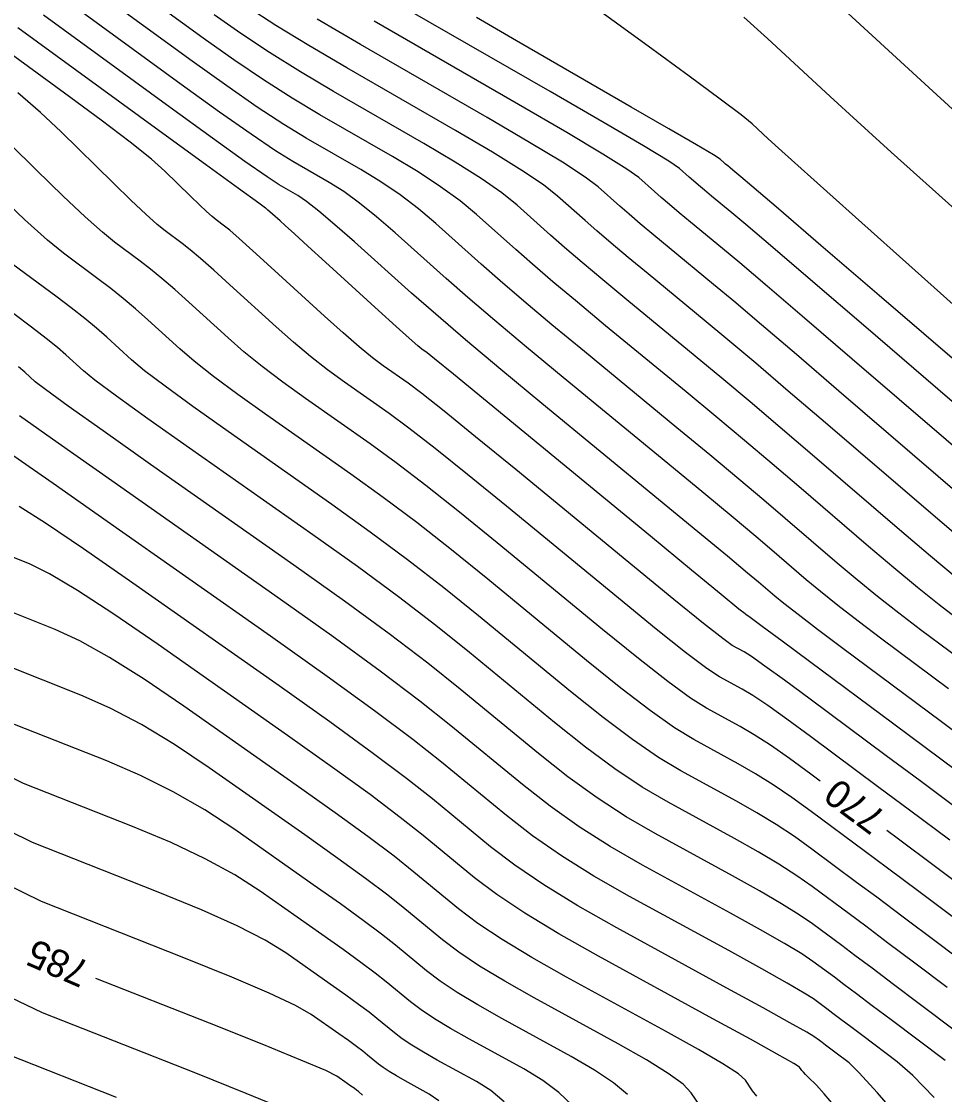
# Model space of a CAD drawing. Extents: x 2082232 to 2083549, y 592624 to 593832.
# Drawn here: x 2082308.82 to 2082332.2, y 593398.27 to 593425.45 of the extents above; entities that cross this region are included whole.
import ezdxf

# ---------------------------------------------------------------- set-up
doc = ezdxf.new("R2010")
doc.units = 0
doc.layers.add('DT_X_Contour_Major', color=7, linetype='Continuous')
doc.layers.add('DT_X_Contour_Minor', color=7, linetype='Continuous')

msp = doc.modelspace()

# ---------------------------------------------------------------- linework, layer by layer
at = {"layer": 'DT_X_Contour_Major'}
for points in [[(2082332.301, 593408.55), (2082330.611, 593409.811), (2082330.015, 593410.259), (2082329.497, 593410.66), (2082329.057, 593411.011), (2082328.694, 593411.314), (2082327.828, 593412.058), (2082327.42, 593412.405), (2082326.844, 593412.886), (2082326.101, 593413.502), (2082325.191, 593414.253), (2082322.541, 593416.435), (2082321.611, 593417.206), (2082320.807, 593417.88), (2082320.131, 593418.459), (2082319.582, 593418.942), (2082318.286, 593420.101), (2082317.817, 593420.507), (2082317.383, 593420.854), (2082316.983, 593421.142), (2082316.618, 593421.372), (2082315.69, 593421.907), (2082315.252, 593422.18), (2082314.636, 593422.596), (2082313.84, 593423.156), (2082312.865, 593423.86), (2082310.027, 593425.928)], [(2082333.11, 593420.119), (2082331.893, 593421.209), (2082330.853, 593422.145), (2082329.991, 593422.927), (2082329.307, 593423.554), (2082327.718, 593425.021), (2082327.12, 593425.558)], [(2082332.643, 593413.415), (2082329.526, 593416.093), (2082328.45, 593417.015), (2082327.562, 593417.773), (2082326.862, 593418.366), (2082326.348, 593418.794), (2082325.228, 593419.716), (2082324.835, 593420.041), (2082324.496, 593420.326), (2082324.21, 593420.571), (2082323.978, 593420.775), (2082323.43, 593421.265), (2082323.1, 593421.512), (2082322.521, 593421.887), (2082321.693, 593422.389), (2082320.615, 593423.019), (2082317.408, 593424.868), (2082316.31, 593425.508)], [(2082329.054, 593406.214), (2082328.816, 593406.391), (2082328.273, 593406.787), (2082327.794, 593407.119), (2082327.378, 593407.388), (2082327.027, 593407.595), (2082326.174, 593408.061), (2082325.77, 593408.317), (2082325.195, 593408.734), (2082324.45, 593409.314), (2082323.536, 593410.056), (2082320.87, 593412.25), (2082319.919, 593413.023), (2082319.065, 593413.699), (2082318.308, 593414.276), (2082317.649, 593414.754), (2082316.019, 593415.9), (2082315.437, 593416.318), (2082314.916, 593416.713), (2082314.454, 593417.087), (2082314.052, 593417.437), (2082313.059, 593418.342), (2082312.703, 593418.662), (2082312.378, 593418.941), (2082312.086, 593419.182), (2082311.826, 593419.382), (2082311.176, 593419.864), (2082310.869, 593420.114), (2082310.436, 593420.503), (2082309.876, 593421.031), (2082309.191, 593421.697), (2082307.194, 593423.659)], [(2082332.217, 593399.133), (2082330.846, 593400.166), (2082330.37, 593400.524), (2082329.973, 593400.822), (2082329.653, 593401.062), (2082329.411, 593401.242), (2082328.869, 593401.644), (2082328.586, 593401.834), (2082328.144, 593402.1), (2082327.544, 593402.443), (2082326.784, 593402.864), (2082324.548, 593404.087), (2082323.729, 593404.559), (2082322.95, 593405.055), (2082322.211, 593405.577), (2082321.511, 593406.124), (2082319.698, 593407.615), (2082318.91, 593408.241), (2082317.904, 593408.999), (2082316.681, 593409.889), (2082315.241, 593410.911), (2082311.11, 593413.814), (2082309.751, 593414.77), (2082308.771, 593415.462)], [(2082326.114, 593397.833), (2082325.785, 593398.318), (2082325.577, 593398.532), (2082325.2, 593398.81), (2082324.654, 593399.152), (2082323.938, 593399.557), (2082321.805, 593400.724), (2082321.061, 593401.144), (2082320.426, 593401.528), (2082319.901, 593401.877), (2082319.486, 593402.191), (2082318.527, 593402.981), (2082318.098, 593403.32), (2082317.534, 593403.743), (2082316.832, 593404.253), (2082315.994, 593404.847), (2082313.577, 593406.546), (2082312.694, 593407.139), (2082311.858, 593407.643), (2082311.069, 593408.06), (2082310.327, 593408.388), (2082308.412, 593409.145)], [(2082347.397, 593391.011), (2082346.669, 593391.665), (2082344.892, 593393.214), (2082344.293, 593393.74), (2082343.826, 593394.158), (2082343.493, 593394.466), (2082343.292, 593394.667), (2082342.936, 593395.055), (2082342.791, 593395.216), (2082342.625, 593395.405), (2082342.437, 593395.624), (2082342.228, 593395.871), (2082341.641, 593396.57), (2082341.266, 593396.937), (2082340.583, 593397.511), (2082339.591, 593398.294), (2082338.291, 593399.286), (2082334.411, 593402.207), (2082333.066, 593403.219), (2082331.941, 593404.064), (2082331.036, 593404.742), (2082330.74, 593404.962)], [(2082317.461, 593398.259), (2082317.355, 593398.346), (2082317.307, 593398.384), (2082317.245, 593398.431), (2082317.167, 593398.487), (2082317.074, 593398.553), (2082316.806, 593398.741), (2082316.53, 593398.878), (2082315.9, 593399.146), (2082314.919, 593399.546), (2082313.584, 593400.077), (2082310.708, 593401.214)]]:
    msp.add_lwpolyline(points, dxfattribs=at)
at = {"layer": 'DT_X_Contour_Minor'}
for points in [[(2082328.109, 593427.185), (2082330.881, 593424.625), (2082331.903, 593423.685), (2082332.891, 593422.783)], [(2082336.025, 593415.062), (2082331.46, 593419.142), (2082329.943, 593420.498), (2082328.816, 593421.507), (2082328.079, 593422.169), (2082327.732, 593422.482), (2082327.328, 593422.856), (2082327.05, 593423.084), (2082326.518, 593423.489), (2082325.733, 593424.071), (2082324.695, 593424.829), (2082321.589, 593427.088)], [(2082332.583, 593410.282), (2082332.069, 593410.674), (2082331.513, 593411.117), (2082330.914, 593411.611), (2082330.273, 593412.155), (2082328.507, 593413.672), (2082327.832, 593414.249), (2082327.132, 593414.841), (2082326.406, 593415.447), (2082325.654, 593416.069), (2082323.616, 593417.747), (2082322.901, 593418.34), (2082322.283, 593418.859), (2082321.763, 593419.304), (2082321.34, 593419.675), (2082320.344, 593420.567), (2082319.931, 593420.909), (2082319.438, 593421.267), (2082318.867, 593421.641), (2082318.217, 593422.031), (2082316.377, 593423.091), (2082315.675, 593423.511), (2082314.949, 593423.974), (2082314.199, 593424.482), (2082313.425, 593425.033), (2082311.328, 593426.561)], [(2082333.099, 593408.926), (2082331.597, 593410.046), (2082331.042, 593410.467), (2082330.505, 593410.888), (2082329.986, 593411.311), (2082329.483, 593411.735), (2082328.168, 593412.865), (2082327.626, 593413.327), (2082326.988, 593413.863), (2082326.254, 593414.475), (2082325.423, 593415.161), (2082323.079, 593417.091), (2082322.256, 593417.773), (2082321.545, 593418.369), (2082320.947, 593418.881), (2082320.461, 593419.308), (2082319.315, 593420.334), (2082318.874, 593420.708), (2082318.411, 593421.06), (2082317.925, 593421.391), (2082317.417, 593421.701), (2082316.034, 593422.499), (2082315.464, 593422.845), (2082314.793, 593423.285), (2082314.02, 593423.819), (2082313.145, 593424.446), (2082310.678, 593426.244)], [(2082332.772, 593412.21), (2082331.853, 593412.995), (2082329.186, 593415.286), (2082328.244, 593416.093), (2082327.419, 593416.795), (2082326.71, 593417.393), (2082326.117, 593417.886), (2082324.691, 593419.06), (2082324.19, 593419.474), (2082323.758, 593419.837), (2082323.394, 593420.149), (2082323.099, 593420.408), (2082322.402, 593421.032), (2082322.044, 593421.311), (2082321.494, 593421.68), (2082320.751, 593422.14), (2082319.816, 593422.689), (2082317.065, 593424.275), (2082316.099, 593424.842), (2082315.263, 593425.353), (2082314.559, 593425.807)], [(2082334.222, 593414.255), (2082330.205, 593417.708), (2082328.863, 593418.86), (2082327.85, 593419.728), (2082327.166, 593420.311), (2082326.811, 593420.61), (2082326.303, 593421.028), (2082326.125, 593421.176), (2082325.971, 593421.305), (2082325.842, 593421.416), (2082325.736, 593421.508), (2082325.488, 593421.73), (2082325.214, 593421.915), (2082324.577, 593422.3), (2082323.577, 593422.888), (2082322.214, 593423.678), (2082318.096, 593426.052)], [(2082332.696, 593405.384), (2082331.581, 593406.22), (2082330.726, 593406.856), (2082328.795, 593408.29), (2082328.148, 593408.768), (2082327.653, 593409.127), (2082327.312, 593409.366), (2082327.123, 593409.487), (2082326.825, 593409.65), (2082326.586, 593409.82), (2082326.093, 593410.206), (2082325.346, 593410.809), (2082324.346, 593411.629), (2082321.339, 593414.104), (2082320.323, 593414.936), (2082319.529, 593415.579), (2082318.959, 593416.03), (2082318.612, 593416.291), (2082317.982, 593416.734), (2082317.712, 593416.937), (2082317.374, 593417.214), (2082316.968, 593417.566), (2082316.493, 593417.992), (2082315.137, 593419.228), (2082314.682, 593419.641), (2082314.335, 593419.953), (2082314.095, 593420.163), (2082313.962, 593420.272), (2082313.75, 593420.429), (2082313.65, 593420.51), (2082313.51, 593420.637), (2082313.328, 593420.808), (2082313.105, 593421.025), (2082312.456, 593421.662), (2082312.115, 593421.965), (2082311.577, 593422.396), (2082310.843, 593422.954), (2082309.913, 593423.64), (2082307.17, 593425.638)], [(2082332.565, 593407.38), (2082332.121, 593407.712), (2082331.503, 593408.174), (2082329.624, 593409.575), (2082328.988, 593410.052), (2082328.49, 593410.431), (2082328.128, 593410.712), (2082327.904, 593410.894), (2082327.489, 593411.251), (2082327.214, 593411.482), (2082326.701, 593411.908), (2082325.949, 593412.529), (2082324.96, 593413.345), (2082322.004, 593415.779), (2082320.966, 593416.638), (2082320.07, 593417.391), (2082319.315, 593418.036), (2082318.702, 593418.575), (2082317.257, 593419.868), (2082316.761, 593420.305), (2082316.356, 593420.647), (2082316.042, 593420.893), (2082315.819, 593421.043), (2082315.346, 593421.315), (2082315.041, 593421.514), (2082314.479, 593421.907), (2082313.66, 593422.493), (2082312.585, 593423.273), (2082309.377, 593425.611)], [(2082332.521, 593411.346), (2082331.843, 593411.911), (2082331.063, 593412.575), (2082328.847, 593414.479), (2082328.038, 593415.171), (2082327.275, 593415.818), (2082326.558, 593416.42), (2082325.885, 593416.977), (2082324.153, 593418.404), (2082323.545, 593418.907), (2082323.02, 593419.348), (2082322.578, 593419.726), (2082322.219, 593420.042), (2082321.373, 593420.799), (2082320.987, 593421.11), (2082320.466, 593421.474), (2082319.809, 593421.89), (2082319.016, 593422.36), (2082316.721, 593423.683), (2082315.887, 593424.177), (2082315.106, 593424.664), (2082314.379, 593425.145), (2082313.705, 593425.619)], [(2082335.012, 593414.675), (2082330.544, 593418.515), (2082329.069, 593419.782), (2082327.993, 593420.705), (2082327.318, 593421.284), (2082327.042, 593421.518), (2082326.841, 593421.684), (2082326.77, 593421.743), (2082326.709, 593421.794), (2082326.657, 593421.838), (2082326.616, 593421.875), (2082326.517, 593421.963), (2082326.348, 593422.071), (2082325.917, 593422.327), (2082325.221, 593422.732), (2082324.263, 593423.286), (2082321.356, 593424.962), (2082320.344, 593425.554)], [(2082332.505, 593406.474), (2082331.711, 593407.066), (2082330.914, 593407.658), (2082328.785, 593409.239), (2082328.085, 593409.758), (2082327.583, 593410.13), (2082327.279, 593410.355), (2082327.172, 593410.433), (2082327.15, 593410.445), (2082326.994, 593410.571), (2082326.542, 593410.942), (2082325.794, 593411.557), (2082324.751, 593412.415), (2082321.573, 593415.03), (2082320.524, 593415.893), (2082319.762, 593416.518), (2082319.284, 593416.908), (2082319.093, 593417.06), (2082318.964, 593417.151), (2082318.859, 593417.238), (2082318.64, 593417.431), (2082318.308, 593417.729), (2082317.863, 593418.134), (2082316.524, 593419.354), (2082316.075, 593419.763), (2082315.734, 593420.073), (2082315.5, 593420.286), (2082315.373, 593420.4), (2082315.178, 593420.575), (2082315.114, 593420.633), (2082315.065, 593420.675), (2082315.034, 593420.702), (2082315.019, 593420.713), (2082315.002, 593420.723), (2082314.829, 593420.848), (2082314.322, 593421.218), (2082313.481, 593421.83), (2082312.305, 593422.686), (2082308.726, 593425.295)], [(2082333.432, 593413.835), (2082329.865, 593416.9), (2082328.657, 593417.938), (2082327.706, 593418.75), (2082327.014, 593419.338), (2082326.58, 593419.702), (2082325.766, 593420.372), (2082325.48, 593420.609), (2082325.233, 593420.816), (2082325.026, 593420.993), (2082324.857, 593421.142), (2082324.459, 593421.498), (2082324.157, 593421.713), (2082323.549, 593422.094), (2082322.635, 593422.639), (2082321.414, 593423.348), (2082317.752, 593425.46)], [(2082332.334, 593404.712), (2082331.312, 593405.478), (2082330.538, 593406.054), (2082328.806, 593407.34), (2082328.21, 593407.777), (2082327.723, 593408.123), (2082327.345, 593408.377), (2082327.075, 593408.541), (2082326.5, 593408.856), (2082326.178, 593409.068), (2082325.644, 593409.47), (2082324.898, 593410.062), (2082323.941, 593410.842), (2082321.104, 593413.177), (2082320.121, 593413.98), (2082319.297, 593414.639), (2082318.634, 593415.153), (2082318.13, 593415.523), (2082317, 593416.317), (2082316.575, 593416.627), (2082316.145, 593416.964), (2082315.711, 593417.326), (2082315.272, 593417.715), (2082314.098, 593418.785), (2082313.692, 593419.151), (2082313.357, 593419.447), (2082313.09, 593419.672), (2082312.894, 593419.827), (2082312.463, 593420.147), (2082312.26, 593420.312), (2082311.973, 593420.57), (2082311.602, 593420.919), (2082311.148, 593421.361), (2082309.825, 593422.661), (2082309.304, 593423.151), (2082308.732, 593423.646)], [(2082332.527, 593402.68), (2082331.547, 593403.416), (2082330.759, 593404.006), (2082330.162, 593404.45), (2082328.827, 593405.442), (2082328.336, 593405.796), (2082327.864, 593406.115), (2082327.411, 593406.399), (2082326.978, 593406.649), (2082325.849, 593407.266), (2082325.362, 593407.565), (2082324.746, 593407.999), (2082324.002, 593408.567), (2082323.131, 593409.269), (2082320.636, 593411.323), (2082319.717, 593412.067), (2082318.833, 593412.759), (2082317.983, 593413.398), (2082317.167, 593413.986), (2082315.037, 593415.482), (2082314.3, 593416.008), (2082313.687, 593416.463), (2082313.197, 593416.847), (2082312.831, 593417.16), (2082312.02, 593417.899), (2082311.713, 593418.172), (2082311.4, 593418.436), (2082311.082, 593418.691), (2082310.759, 593418.937), (2082309.889, 593419.582), (2082309.478, 593419.916), (2082308.899, 593420.436), (2082308.15, 593421.142)], [(2082332.985, 593401.391), (2082331.988, 593402.141), (2082331.154, 593402.767), (2082330.483, 593403.27), (2082329.975, 593403.648), (2082328.837, 593404.492), (2082328.398, 593404.805), (2082327.934, 593405.111), (2082327.444, 593405.41), (2082326.93, 593405.702), (2082325.524, 593406.471), (2082324.953, 593406.813), (2082324.297, 593407.263), (2082323.555, 593407.819), (2082322.726, 593408.483), (2082320.401, 593410.396), (2082319.515, 593411.11), (2082318.601, 593411.819), (2082317.657, 593412.521), (2082316.685, 593413.217), (2082314.055, 593415.065), (2082313.163, 593415.699), (2082312.458, 593416.213), (2082311.94, 593416.607), (2082311.61, 593416.882), (2082310.981, 593417.456), (2082310.723, 593417.682), (2082310.422, 593417.93), (2082310.078, 593418.2), (2082309.691, 593418.492), (2082308.602, 593419.299)], [(2082332.272, 593400.982), (2082331.449, 593401.602), (2082330.76, 593402.119), (2082330.206, 593402.534), (2082329.787, 593402.846), (2082328.848, 593403.543), (2082328.461, 593403.815), (2082328.004, 593404.108), (2082327.478, 593404.421), (2082326.881, 593404.756), (2082325.198, 593405.677), (2082324.545, 593406.062), (2082323.848, 593406.527), (2082323.107, 593407.072), (2082322.321, 593407.696), (2082320.167, 593409.469), (2082319.314, 593410.154), (2082318.369, 593410.879), (2082317.332, 593411.644), (2082316.204, 593412.448), (2082313.074, 593414.648), (2082312.025, 593415.389), (2082311.229, 593415.962), (2082310.683, 593416.368), (2082310.39, 593416.605), (2082309.941, 593417.013), (2082309.733, 593417.193), (2082309.444, 593417.425), (2082309.074, 593417.71), (2082308.624, 593418.047)], [(2082333.431, 593399.164), (2082331.559, 593400.574), (2082330.909, 593401.063), (2082330.366, 593401.47), (2082329.929, 593401.798), (2082329.599, 593402.044), (2082328.858, 593402.594), (2082328.523, 593402.824), (2082328.074, 593403.104), (2082327.511, 593403.432), (2082326.833, 593403.81), (2082324.873, 593404.882), (2082324.137, 593405.31), (2082323.399, 593405.791), (2082322.659, 593406.324), (2082321.916, 593406.91), (2082319.933, 593408.542), (2082319.112, 593409.197), (2082318.136, 593409.939), (2082317.007, 593410.766), (2082315.722, 593411.68), (2082312.092, 593414.231), (2082310.888, 593415.08), (2082310, 593415.712), (2082309.427, 593416.128), (2082309.169, 593416.327), (2082308.902, 593416.57), (2082308.743, 593416.703)], [(2082331.94, 593398.2), (2082331.399, 593398.755), (2082331.002, 593399.103), (2082330.133, 593399.758), (2082329.831, 593399.984), (2082329.579, 593400.174), (2082329.376, 593400.326), (2082329.223, 593400.44), (2082328.879, 593400.695), (2082328.648, 593400.843), (2082328.214, 593401.096), (2082327.577, 593401.455), (2082326.736, 593401.918), (2082324.223, 593403.292), (2082323.321, 593403.807), (2082322.501, 593404.319), (2082321.763, 593404.829), (2082321.106, 593405.337), (2082319.464, 593406.688), (2082318.731, 593407.268), (2082317.765, 593407.994), (2082316.564, 593408.865), (2082315.13, 593409.882), (2082310.993, 593412.79), (2082309.625, 593413.748), (2082308.624, 593414.441)], [(2082331.184, 593397.522), (2082330.5, 593398.314), (2082330.034, 593398.831), (2082329.787, 593399.073), (2082329.42, 593399.349), (2082329.292, 593399.445), (2082329.186, 593399.525), (2082329.1, 593399.59), (2082329.035, 593399.638), (2082328.89, 593399.746), (2082328.711, 593399.853), (2082328.285, 593400.093), (2082327.61, 593400.466), (2082326.688, 593400.971), (2082323.897, 593402.498), (2082322.913, 593403.055), (2082322.052, 593403.583), (2082321.315, 593404.082), (2082320.701, 593404.551), (2082319.23, 593405.761), (2082318.573, 593406.281), (2082317.707, 593406.931), (2082316.631, 593407.712), (2082315.346, 593408.623), (2082311.639, 593411.229), (2082310.392, 593412.095), (2082309.433, 593412.742), (2082308.76, 593413.168)], [(2082329.584, 593397.785), (2082329.15, 593398.292), (2082328.955, 593398.512), (2082328.751, 593398.713), (2082328.682, 593398.782), (2082328.629, 593398.837), (2082328.591, 593398.879), (2082328.569, 593398.907), (2082328.53, 593398.964), (2082328.382, 593399.057), (2082327.966, 593399.293), (2082327.283, 593399.672), (2082326.332, 593400.193), (2082323.44, 593401.775), (2082322.431, 593402.344), (2082321.57, 593402.865), (2082320.858, 593403.339), (2082320.296, 593403.764), (2082318.995, 593404.835), (2082318.415, 593405.294), (2082317.649, 593405.869), (2082316.698, 593406.559), (2082315.562, 593407.365), (2082312.285, 593409.668), (2082311.16, 593410.443), (2082310.241, 593411.042), (2082309.529, 593411.465), (2082309.025, 593411.712), (2082307.955, 593412.135)], [(2082327.447, 593398.236), (2082327.341, 593398.37), (2082327.157, 593398.641), (2082326.979, 593398.795), (2082326.583, 593399.051), (2082325.968, 593399.412), (2082325.135, 593399.875), (2082322.623, 593401.249), (2082321.746, 593401.744), (2082320.998, 593402.197), (2082320.38, 593402.608), (2082319.891, 593402.978), (2082318.761, 593403.908), (2082318.257, 593404.307), (2082317.591, 593404.806), (2082316.765, 593405.406), (2082315.778, 593406.106), (2082312.931, 593408.107), (2082311.927, 593408.791), (2082311.05, 593409.343), (2082310.299, 593409.763), (2082309.676, 593410.05), (2082308.184, 593410.64)], [(2082324.175, 593398.27), (2082323.817, 593398.568), (2082323.339, 593398.892), (2082322.742, 593399.239), (2082320.988, 593400.198), (2082320.376, 593400.544), (2082319.854, 593400.86), (2082319.422, 593401.147), (2082319.081, 593401.405), (2082318.292, 593402.054), (2082317.94, 593402.332), (2082317.476, 593402.681), (2082316.899, 593403.1), (2082316.21, 593403.588), (2082314.223, 593404.985), (2082313.461, 593405.487), (2082312.666, 593405.944), (2082311.839, 593406.357), (2082310.979, 593406.726), (2082308.641, 593407.65)], [(2082322.772, 593398.007), (2082322.434, 593398.327), (2082322.025, 593398.632), (2082321.545, 593398.921), (2082320.17, 593399.673), (2082319.691, 593399.943), (2082319.281, 593400.191), (2082318.943, 593400.416), (2082318.676, 593400.618), (2082318.058, 593401.127), (2082317.782, 593401.345), (2082317.418, 593401.618), (2082316.966, 593401.946), (2082316.426, 593402.329), (2082314.869, 593403.424), (2082314.228, 593403.834), (2082313.475, 593404.244), (2082312.609, 593404.654), (2082311.63, 593405.063), (2082308.87, 593406.155), (2082307.822, 593406.663)], [(2082321.051, 593398.086), (2082320.71, 593398.372), (2082320.348, 593398.603), (2082319.353, 593399.147), (2082319.006, 593399.343), (2082318.709, 593399.523), (2082318.465, 593399.685), (2082318.271, 593399.832), (2082317.824, 593400.2), (2082317.624, 593400.358), (2082317.36, 593400.556), (2082317.033, 593400.793), (2082316.642, 593401.071), (2082315.515, 593401.863), (2082314.995, 593402.182), (2082314.283, 593402.545), (2082313.379, 593402.951), (2082312.281, 593403.401), (2082309.098, 593404.66), (2082307.89, 593405.246)], [(2082319.396, 593398.112), (2082319.151, 593398.285), (2082318.536, 593398.622), (2082318.321, 593398.743), (2082318.137, 593398.854), (2082317.986, 593398.955), (2082317.866, 593399.045), (2082317.589, 593399.273), (2082317.466, 593399.371), (2082317.303, 593399.493), (2082317.1, 593399.64), (2082316.858, 593399.812), (2082316.161, 593400.302), (2082315.763, 593400.53), (2082315.092, 593400.845), (2082314.149, 593401.248), (2082312.933, 593401.739), (2082309.327, 593403.165), (2082307.958, 593403.829)], [(2082315.437, 593397.917), (2082314.512, 593398.3), (2082313.234, 593398.811), (2082309.355, 593400.344), (2082307.917, 593401.023)], [(2082311.23, 593398.198), (2082308.446, 593399.299)]]:
    msp.add_lwpolyline(points, dxfattribs=at)

# ---------------------------------------------------------------- texts
at = {"layer": 'DT_X_Contour_Major'}
for s, rotation, p in [('770', 143.3898, (2082330.761, 593405.383)), ('785', 156.6574, (2082310.596, 593401.608))]:
    msp.add_text(s, height=0.7, rotation=rotation, dxfattribs=at).set_placement(p)

doc.saveas('drawing.dxf')
